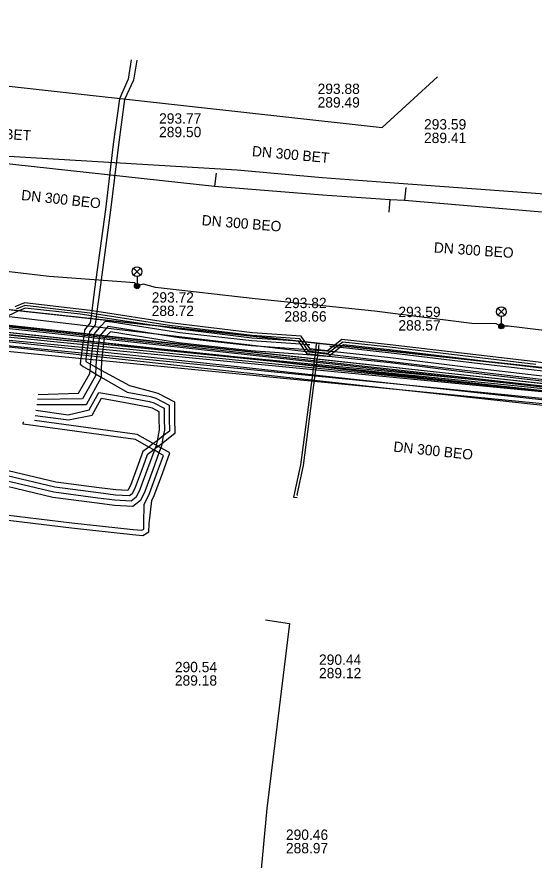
# Model space of a CAD drawing. Extents: x -595540 to -593988, y -1160850 to -1159202.
# Drawn here: x -594260.7 to -594220.6, y -1160072.1 to -1160006.7 of the extents above; entities that cross this region are included whole.
import ezdxf

# ---------------------------------------------------------------- set-up
doc = ezdxf.new("R2010")
doc.units = 0
for name, color, linetype in [('BVK-DESTOVA_popisy', 7, 'Continuous'), ('BVK-DESTOVA_trasa sítě', 7, 'Continuous'), ('BVK-SPLASKOVA_popisy', 7, 'Continuous'), ('BVK-SPLASKOVA_trasa sítě', 7, 'Continuous'), ('BVK-VODOVOD_trasa sítě', 7, 'Continuous'), ('BVK-VODOVOD_trasa zrušené sítě', 7, 'Continuous'), ('CETIN_kabel podzemní', 7, 'Continuous'), ('DSP-NN-TEPLARNY_kabel', 7, 'Continuous'), ('EON-NN_kabel', 7, 'Continuous'), ('EON-VN_kabel', 7, 'Continuous'), ('PODA_kabel optický', 7, 'Continuous'), ('QUANTCOM_kabel v kolektoru_kabelovodu', 7, 'Continuous'), ('SPLASKOVA_neprovozovaná  trasa sítě', 7, 'Continuous'), ('SPLASKOVA_popisy neprovozované sítě', 7, 'Continuous'), ('TEPLARNY-ELEKTRO_kabel', 7, 'Continuous'), ('TEPLARNY-HORKOVODY_trasa sítě', 7, 'Continuous'), ('TEPLARNY-HORKOVODY_trasa sítě obvodem', 7, 'Continuous'), ('TEPLARNY-TEPLOVODY_trasa sítě', 7, 'Continuous'), ('TSB_kabel VO', 7, 'Continuous'), ('TSB_kolektor', 7, 'Continuous'), ('TSB_lampy VO', 7, 'Continuous')]:
    doc.layers.add(name, color=color, linetype=linetype)

msp = doc.modelspace()

# ---------------------------------------------------------------- linework, layer by layer
at = {"layer": 'BVK-DESTOVA_popisy'}
for p, q in [((-594237.341, -1160012.842), (-594237.341, -1160012.842)), ((-594249.63, -1160015.138), (-594249.63, -1160015.138)), ((-594229.092, -1160015.593), (-594229.092, -1160015.593))]:
    msp.add_line(p, q, dxfattribs=at)
at = {"layer": 'BVK-DESTOVA_trasa sítě'}
for p, q in [((-594273.003, -1160016.836), (-594243.589, -1160018.584)), ((-594243.589, -1160018.584), (-594236.993, -1160019.18)), ((-594236.993, -1160019.18), (-594232.1, -1160019.541)), ((-594232.1, -1160019.541), (-594216.297, -1160020.708))]:
    msp.add_line(p, q, dxfattribs=at)
at = {"layer": 'BVK-SPLASKOVA_popisy'}
for p, q in [((-594250.202, -1160028.074), (-594250.202, -1160028.074)), ((-594239.916, -1160028.504), (-594239.916, -1160028.504)), ((-594231.078, -1160029.199), (-594231.078, -1160029.199))]:
    msp.add_line(p, q, dxfattribs=at)
at = {"layer": 'BVK-SPLASKOVA_trasa sítě'}
for p, q in [((-594265.896, -1160017.629), (-594245.332, -1160019.853)), ((-594245.332, -1160019.853), (-594236.972, -1160020.536)), ((-594230.605, -1160020.953), (-594215.177, -1160022.262))]:
    msp.add_line(p, q, dxfattribs=at)
msp.add_lwpolyline([(-594236.972, -1160020.536), (-594231.723, -1160020.88), (-594230.605, -1160020.953)], dxfattribs=at)
at = {"layer": 'BVK-VODOVOD_trasa sítě'}
msp.add_lwpolyline([(-594270.639, -1160031.714), (-594269.68, -1160031.8), (-594269.59, -1160030.29), (-594268.79, -1160030.37), (-594266.593, -1160030.615), (-594266.477, -1160030.628), (-594264.55, -1160030.84), (-594259.19, -1160031.41), (-594254.17, -1160031.94), (-594249.21, -1160032.49), (-594244.26, -1160033.01), (-594239.23, -1160033.59), (-594234.26, -1160034.15), (-594229.27, -1160034.72), (-594224.3, -1160035.24), (-594219.33, -1160035.76)], dxfattribs=at)
at = {"layer": 'BVK-VODOVOD_trasa zrušené sítě'}
msp.add_lwpolyline([(-594265.96, -1160030.68), (-594181.58, -1160039.85), (-594157.82, -1160042.55), (-594153.79, -1160043)], dxfattribs=at)
at = {"layer": 'CETIN_kabel podzemní'}
for points in [[(-594275.72, -1160012.23), (-594275.24, -1160011.16), (-594274.58, -1160010.63), (-594232.33, -1160015.32), (-594228.05, -1160011.4)], [(-594270.03, -1160028.93), (-594212.34, -1160035.71)]]:
    msp.add_lwpolyline(points, dxfattribs=at)
at = {"layer": 'DSP-NN-TEPLARNY_kabel'}
for points in [[(-594087.163, -1160131.663), (-594081.439, -1160132.3), (-594077.708, -1160097.829), (-594081.109, -1160097.46), (-594080.71, -1160093.783), (-594077.311, -1160094.152), (-594072.682, -1160051.269), (-594151.228, -1160042.465), (-594277.152, -1160029.774), (-594274.705, -1160009.372), (-594276.026, -1160009.204), (-594274.829, -1159999.518)], [(-594087.141, -1160131.465), (-594081.616, -1160132.079), (-594077.929, -1160098.007), (-594081.33, -1160097.638), (-594080.888, -1160093.562), (-594077.489, -1160093.931), (-594072.903, -1160051.451), (-594151.248, -1160042.664), (-594271.375, -1160030.557), (-594276.36, -1160076.505), (-594284.074, -1160147.539), (-594288.22, -1160147.049), (-594288.448, -1160148.755), (-594284.262, -1160149.285), (-594286.229, -1160167.438), (-594290.518, -1160166.974), (-594290.731, -1160168.788), (-594290.275, -1160168.836), (-594286.414, -1160169.302), (-594296.128, -1160258.71), (-594301.846, -1160311.412), (-594308.146, -1160310.714)]]:
    msp.add_lwpolyline(points, dxfattribs=at)
at = {"layer": 'EON-NN_kabel'}
for points in [[(-594251.368, -1160010.109), (-594251.615, -1160011.642), (-594252.303, -1160013.151), (-594252.783, -1160016.646), (-594253.384, -1160021.715), (-594254.231, -1160027.897), (-594254.457, -1160029.578), (-594254.484, -1160029.777), (-594254.511, -1160029.973), (-594254.596, -1160030.606), (-594255.029, -1160031.147), (-594255.049, -1160031.316), (-594255.299, -1160033.235), (-594255.318, -1160033.449), (-594254.935, -1160033.658), (-594254.532, -1160033.878), (-594254.111, -1160034.108), (-594251.917, -1160035.305), (-594250.205, -1160035.77), (-594249.733, -1160035.897), (-594248.443, -1160036.575), (-594248.443, -1160037.842), (-594248.404, -1160039.023), (-594249.425, -1160039.804), (-594249.7, -1160040.015), (-594249.954, -1160040.209), (-594250.047, -1160040.28), (-594250.548, -1160040.664), (-594250.874, -1160041.55), (-594251.482, -1160043.199), (-594251.722, -1160043.694), (-594251.917, -1160043.845), (-594253.012, -1160043.784), (-594254.322, -1160043.616), (-594257.715, -1160043.174), (-594261.981, -1160042.163)], [(-594251.79, -1160010.062), (-594252.033, -1160011.57), (-594252.699, -1160013.091), (-594253.179, -1160016.596), (-594253.78, -1160021.665), (-594254.627, -1160027.843), (-594254.853, -1160029.517), (-594254.88, -1160029.716), (-594254.906, -1160029.912), (-594254.978, -1160030.442), (-594255.413, -1160030.987), (-594255.446, -1160031.267), (-594255.697, -1160033.191), (-594255.716, -1160033.414), (-594255.74, -1160033.649), (-594255.521, -1160033.817), (-594254.979, -1160034.136), (-594254.559, -1160034.382), (-594254.115, -1160034.643), (-594252.112, -1160035.819), (-594250.294, -1160036.16), (-594249.88, -1160036.272), (-594248.843, -1160036.817), (-594248.843, -1160037.849), (-594248.811, -1160038.831), (-594249.305, -1160039.209), (-594249.788, -1160039.579), (-594250.08, -1160039.802), (-594250.426, -1160040.067), (-594250.882, -1160040.416), (-594251.249, -1160041.412), (-594251.851, -1160043.042), (-594252.041, -1160043.435), (-594252.975, -1160043.385), (-594254.271, -1160043.219), (-594257.643, -1160042.78), (-594261.884, -1160041.775)], [(-594214.591, -1160034.185), (-594220.648, -1160033.449), (-594231.721, -1160032.137), (-594235.455, -1160031.732), (-594236.138, -1160032.279), (-594236.566, -1160032.622), (-594237.291, -1160032.536), (-594237.489, -1160032.513), (-594237.927, -1160032.461), (-594238.166, -1160032.116), (-594238.604, -1160031.482), (-594242.396, -1160031.223), (-594248.8, -1160030.44), (-594254.457, -1160029.578), (-594254.853, -1160029.517), (-594254.968, -1160029.5), (-594260.058, -1160028.895), (-594260.801, -1160029.197)], [(-594220.435, -1160033.678), (-594231.744, -1160032.336), (-594235.398, -1160031.939), (-594235.87, -1160032.307), (-594236.333, -1160032.668), (-594236.528, -1160032.82), (-594237.316, -1160032.731), (-594237.514, -1160032.709), (-594238.04, -1160032.649), (-594238.127, -1160032.524), (-594238.421, -1160032.098), (-594238.714, -1160031.675), (-594242.414, -1160031.422), (-594248.815, -1160030.648), (-594254.484, -1160029.777), (-594254.88, -1160029.716), (-594254.995, -1160029.698), (-594260.03, -1160029.1), (-594260.72, -1160029.38)], [(-594217.431, -1160034.256), (-594231.767, -1160032.535), (-594235.326, -1160032.143), (-594235.578, -1160032.338), (-594236.038, -1160032.695), (-594236.483, -1160033.041), (-594237.343, -1160032.936), (-594237.542, -1160032.912), (-594238.154, -1160032.837), (-594238.386, -1160032.503), (-594238.679, -1160032.08), (-594238.828, -1160031.866), (-594242.432, -1160031.621), (-594248.674, -1160030.861), (-594254.511, -1160029.973), (-594254.906, -1160029.912), (-594255.751, -1160029.784), (-594260.002, -1160029.305), (-594260.639, -1160029.563), (-594263.797, -1160031.082)], [(-594259.005, -1160035.987), (-594255.871, -1160035.899), (-594254.999, -1160034.356), (-594254.979, -1160034.136), (-594254.95, -1160033.827), (-594254.935, -1160033.658), (-594254.901, -1160033.279), (-594254.652, -1160031.366), (-594254.645, -1160031.308), (-594254.156, -1160030.695), (-594253.778, -1160030.321), (-594253.255, -1160030.367), (-594248.03, -1160031.205), (-594242.45, -1160031.82), (-594238.679, -1160032.08), (-594238.421, -1160032.098), (-594238.166, -1160032.116), (-594237.948, -1160032.131)], [(-594217.548, -1160035.249), (-594225.718, -1160034.293), (-594231.724, -1160033.551), (-594236.201, -1160033.08), (-594237.35, -1160032.988), (-594237.55, -1160032.972), (-594238.477, -1160032.897), (-594242.522, -1160032.616), (-594248.138, -1160031.999), (-594253.4, -1160031.134), (-594253.88, -1160031.631), (-594254.105, -1160033.367), (-594254.111, -1160034.108), (-594254.115, -1160034.643), (-594254.115, -1160034.681), (-594255.287, -1160036.786), (-594259.115, -1160036.787)], [(-594217.501, -1160034.852), (-594225.67, -1160033.896), (-594231.679, -1160033.154), (-594236.038, -1160032.695), (-594236.164, -1160032.682), (-594236.333, -1160032.668), (-594237.297, -1160032.591), (-594237.496, -1160032.575), (-594238.127, -1160032.524), (-594238.386, -1160032.503), (-594238.447, -1160032.498), (-594242.486, -1160032.218), (-594248.084, -1160031.602), (-594253.569, -1160030.721), (-594253.601, -1160030.73), (-594254.262, -1160031.469), (-594254.503, -1160033.323), (-594254.532, -1160033.878), (-594254.559, -1160034.382), (-594254.567, -1160034.54), (-594255.569, -1160036.342), (-594259.06, -1160036.387)], [(-594237.438, -1160032.083), (-594237.469, -1160032.258), (-594237.48, -1160032.431), (-594237.489, -1160032.513), (-594237.496, -1160032.575), (-594237.499, -1160032.597), (-594237.514, -1160032.709), (-594237.542, -1160032.912), (-594237.55, -1160032.972), (-594237.749, -1160034.447), (-594238.659, -1160041.453), (-594239.207, -1160043.943), (-594238.929, -1160043.98)], [(-594237.242, -1160032.117), (-594237.271, -1160032.282), (-594237.28, -1160032.449), (-594237.291, -1160032.536), (-594237.297, -1160032.591), (-594237.301, -1160032.623), (-594237.316, -1160032.731), (-594237.343, -1160032.936), (-594237.35, -1160032.988), (-594237.551, -1160034.473), (-594238.461, -1160041.487), (-594238.965, -1160043.773), (-594238.903, -1160043.782)], [(-594236.401, -1160032.251), (-594236.138, -1160032.279), (-594235.87, -1160032.307), (-594235.578, -1160032.338), (-594231.634, -1160032.757), (-594225.622, -1160033.499), (-594217.454, -1160034.455)], [(-594259.175, -1160037.216), (-594256.687, -1160037.559), (-594255.052, -1160037.186), (-594254.308, -1160035.849), (-594252.182, -1160036.213), (-594250.384, -1160036.55), (-594250.026, -1160036.646), (-594249.243, -1160037.059), (-594249.243, -1160037.855), (-594249.214, -1160038.757), (-594249.305, -1160039.209), (-594249.425, -1160039.804), (-594249.48, -1160040.078), (-594249.499, -1160040.129), (-594249.639, -1160040.51), (-594250.123, -1160041.826), (-594250.745, -1160043.512), (-594251.082, -1160044.21), (-594251.662, -1160044.661), (-594253.085, -1160044.581), (-594254.425, -1160044.409), (-594257.859, -1160043.962), (-594262.174, -1160042.939)], [(-594259.229, -1160037.612), (-594256.65, -1160037.967), (-594254.817, -1160037.586), (-594254.096, -1160036.291), (-594252.253, -1160036.607), (-594250.473, -1160036.94), (-594250.173, -1160037.021), (-594249.643, -1160037.3), (-594249.643, -1160037.861), (-594249.615, -1160038.721), (-594249.788, -1160039.579), (-594249.858, -1160039.927), (-594249.868, -1160039.976), (-594249.954, -1160040.209), (-594249.991, -1160040.312), (-594250.498, -1160041.688), (-594251.114, -1160043.355), (-594251.402, -1160043.952), (-594251.789, -1160044.253), (-594253.048, -1160044.182), (-594254.374, -1160044.012), (-594257.787, -1160043.568), (-594262.077, -1160042.551)], [(-594272.152, -1160043.386), (-594270.681, -1160043.473), (-594268.513, -1160044.51), (-594265.808, -1160044.788), (-594256.383, -1160045.937), (-594251.64, -1160046.446), (-594250.975, -1160046.514), (-594250.821, -1160046.419), (-594250.807, -1160045.993), (-594250.78, -1160044.481), (-594250.763, -1160044.468), (-594250.376, -1160043.669), (-594249.748, -1160041.964), (-594249.286, -1160040.708), (-594249.639, -1160040.51), (-594249.991, -1160040.312), (-594250.047, -1160040.28), (-594250.426, -1160040.067), (-594251.469, -1160039.481), (-594260.174, -1160038.293), (-594260.149, -1160038.11)], [(-594271.712, -1160043.908), (-594270.787, -1160043.865), (-594268.623, -1160044.9), (-594265.852, -1160045.186), (-594256.429, -1160046.335), (-594251.682, -1160046.844), (-594250.879, -1160046.926), (-594250.429, -1160046.645), (-594250.407, -1160046.015), (-594250.194, -1160044.21), (-594250.008, -1160043.825), (-594249.372, -1160042.103), (-594248.792, -1160040.526), (-594249.499, -1160040.129), (-594249.7, -1160040.015), (-594249.858, -1160039.927), (-594250.08, -1160039.802), (-594251.323, -1160039.103), (-594259.284, -1160038.008)]]:
    msp.add_lwpolyline(points, dxfattribs=at)
at = {"layer": 'EON-VN_kabel'}
for points in [[(-594185.936, -1160039.069), (-594270.109, -1160030.971), (-594272.315, -1160030.682), (-594272.712, -1160030.63), (-594325.626, -1160023.698), (-594470.891, -1160006.17)], [(-594185.878, -1160038.605), (-594269.531, -1160030.626), (-594272.273, -1160030.268), (-594272.315, -1160030.682), (-594272.357, -1160031.083), (-594272.396, -1160031.465), (-594281.069, -1160115.973), (-594280.672, -1160116.014), (-594280.274, -1160116.055), (-594279.875, -1160116.095), (-594279.477, -1160116.136), (-594278.601, -1160116.226)], [(-594283.146, -1160159.642), (-594284.317, -1160159.512), (-594280.77, -1160124.827), (-594280.724, -1160124.376), (-594280.08, -1160118.083), (-594279.681, -1160118.124), (-594279.518, -1160116.533), (-594279.477, -1160116.136), (-594270.812, -1160031.709), (-594267.106, -1160032.072), (-594266.707, -1160032.111), (-594183.417, -1160040.258)], [(-594184.249, -1160039.689), (-594196.869, -1160038.577), (-594266.668, -1160031.706), (-594266.707, -1160032.111), (-594266.847, -1160033.577)]]:
    msp.add_lwpolyline(points, dxfattribs=at)
at = {"layer": 'PODA_kabel optický'}
msp.add_lwpolyline([(-594271.522, -1160029.628), (-594151.038, -1160042.937)], dxfattribs=at)
at = {"layer": 'QUANTCOM_kabel v kolektoru_kabelovodu'}
msp.add_lwpolyline([(-594271.636, -1160029.742), (-594181.175, -1160039.638)], dxfattribs=at)
at = {"layer": 'SPLASKOVA_neprovozovaná  trasa sítě'}
for p, q in [((-594245.203, -1160018.862), (-594245.332, -1160019.853)), ((-594230.507, -1160019.968), (-594230.605, -1160020.953)), ((-594231.788, -1160021.878), (-594231.723, -1160020.88)), ((-594241.375, -1160053.445), (-594239.519, -1160053.743)), ((-594239.519, -1160053.743), (-594241.283, -1160068.073)), ((-594241.283, -1160068.073), (-594243.197, -1160088.88))]:
    msp.add_line(p, q, dxfattribs=at)
at = {"layer": 'SPLASKOVA_popisy neprovozované sítě'}
for p, q in [((-594237.232, -1160056.134), (-594237.232, -1160056.134)), ((-594248.408, -1160056.704), (-594248.408, -1160056.704)), ((-594239.797, -1160069.692), (-594239.797, -1160069.692))]:
    msp.add_line(p, q, dxfattribs=at)
at = {"layer": 'TEPLARNY-ELEKTRO_kabel'}
for points in [[(-594087.163, -1160131.663), (-594081.439, -1160132.3), (-594077.708, -1160097.829), (-594081.109, -1160097.46), (-594080.71, -1160093.783), (-594077.311, -1160094.152), (-594072.682, -1160051.269), (-594151.228, -1160042.465), (-594277.152, -1160029.774), (-594274.705, -1160009.372), (-594276.026, -1160009.204), (-594274.829, -1159999.518)], [(-594087.141, -1160131.465), (-594081.616, -1160132.079), (-594077.929, -1160098.007), (-594081.33, -1160097.638), (-594080.888, -1160093.562), (-594077.489, -1160093.931), (-594072.903, -1160051.451), (-594151.248, -1160042.664), (-594271.375, -1160030.557), (-594276.36, -1160076.505), (-594284.074, -1160147.539), (-594288.22, -1160147.049), (-594288.448, -1160148.755), (-594284.262, -1160149.285), (-594286.229, -1160167.438), (-594290.518, -1160166.974), (-594290.731, -1160168.788), (-594290.275, -1160168.836), (-594286.414, -1160169.302), (-594296.128, -1160258.71), (-594301.846, -1160311.412), (-594308.146, -1160310.714)]]:
    msp.add_lwpolyline(points, dxfattribs=at)
at = {"layer": 'TEPLARNY-HORKOVODY_trasa sítě'}
msp.add_line((-594212.371, -1160035.981), (-594271.458, -1160029.587), dxfattribs=at)
at = {"layer": 'TEPLARNY-HORKOVODY_trasa sítě obvodem'}
for p, q in [((-594213.478, -1160034.604), (-594271.324, -1160028.344)), ((-594211.264, -1160037.358), (-594270.339, -1160030.966))]:
    msp.add_line(p, q, dxfattribs=at)
at = {"layer": 'TEPLARNY-TEPLOVODY_trasa sítě'}
msp.add_lwpolyline([(-594271.398, -1160029.508), (-594237.597, -1160033.199), (-594212.263, -1160035.965), (-594211.715, -1160030.835), (-594208.665, -1160031.167), (-594209.182, -1160036.205), (-594192.878, -1160037.961), (-594182.084, -1160039.123), (-594183.857, -1160054.582)], dxfattribs=at)
at = {"layer": 'TSB_kabel VO'}
msp.add_lwpolyline([(-594216.43, -1160031.45), (-594222.54, -1160030.69), (-594223.1, -1160030.71), (-594223.49, -1160030.52), (-594225.39, -1160030.5), (-594232.93, -1160029.55), (-594242.18, -1160028.59), (-594249.9, -1160027.7), (-594250.84, -1160027.44), (-594251.33, -1160027.59), (-594251.51, -1160027.34), (-594258.14, -1160026.85), (-594266.99, -1160025.82), (-594275.14, -1160024.83), (-594275.61, -1160024.94), (-594275.82, -1160024.72), (-594283.26, -1160024.01), (-594291.7, -1160023.07), (-594301.46, -1160021.92), (-594302.07, -1160022.03), (-594302.29, -1160021.79), (-594308.89, -1160021.23)], dxfattribs=at)
at = {"layer": 'TSB_kolektor'}
msp.add_lwpolyline([(-594182.766, -1160040.912), (-594264.573, -1160031.963), (-594264.673, -1160032.859), (-594267.535, -1160032.54), (-594267.436, -1160031.65), (-594268.089, -1160031.579), (-594267.776, -1160028.716), (-594222.651, -1160033.627), (-594216.404, -1160034.335)], dxfattribs=at)
at = {"layer": 'TSB_lampy VO'}
for p, q in [((-594251.605, -1160026.74), (-594251.075, -1160026.21)), ((-594251.605, -1160026.21), (-594251.075, -1160026.74)), ((-594251.605, -1160026.74), (-594251.075, -1160026.21)), ((-594251.605, -1160026.21), (-594251.075, -1160026.74)), ((-594251.34, -1160026.85), (-594251.34, -1160027.6)), ((-594251.34, -1160026.85), (-594251.34, -1160027.6)), ((-594223.365, -1160029.85), (-594222.835, -1160029.32)), ((-594223.365, -1160029.32), (-594222.835, -1160029.85)), ((-594223.365, -1160029.85), (-594222.835, -1160029.32)), ((-594223.365, -1160029.32), (-594222.835, -1160029.85)), ((-594223.1, -1160029.96), (-594223.1, -1160030.71)), ((-594223.1, -1160029.96), (-594223.1, -1160030.71))]:
    msp.add_line(p, q, dxfattribs=at)
for centre, radius in [((-594251.34, -1160026.475), 0.375), ((-594251.34, -1160026.475), 0.375), ((-594251.34, -1160027.6), 0.2), ((-594251.34, -1160027.6), 0.2), ((-594251.34, -1160027.6), 0.145), ((-594251.34, -1160027.6), 0.145), ((-594251.34, -1160027.6), 0.0876), ((-594251.34, -1160027.6), 0.0876), ((-594223.1, -1160029.585), 0.375), ((-594223.1, -1160029.585), 0.375), ((-594223.1, -1160030.71), 0.2), ((-594223.1, -1160030.71), 0.2), ((-594223.1, -1160030.71), 0.145), ((-594223.1, -1160030.71), 0.145), ((-594223.1, -1160030.71), 0.0876), ((-594223.1, -1160030.71), 0.0876)]:
    msp.add_circle(centre, radius, dxfattribs=at)

# ---------------------------------------------------------------- texts
at = {"layer": 'BVK-DESTOVA_popisy'}
for s, p in [('293.88', (-594237.341, -1160012.717)), ('289.49', (-594237.341, -1160013.767)), ('293.77', (-594249.63, -1160015.013)), ('293.59', (-594229.092, -1160015.468)), ('289.50', (-594249.63, -1160016.063)), ('289.41', (-594229.092, -1160016.518))]:
    msp.add_text(s, height=0.8, dxfattribs=at).set_placement(p)
for rotation, p in [(356.59922, (-594265.572, -1160015.976)), (354.83276, (-594242.455, -1160017.528))]:
    msp.add_text('DN 300 BET', height=0.8, rotation=rotation, dxfattribs=at).set_placement(p)
at = {"layer": 'BVK-SPLASKOVA_popisy'}
for rotation, p in [(353.84297, (-594260.346, -1160020.927)), (355.34843, (-594246.349, -1160022.879)), (356, (-594228.349, -1160024.996)), (354, (-594231.494, -1160040.415))]:
    msp.add_text('DN 300 BEO', height=0.8, rotation=rotation, dxfattribs=at).set_placement(p)
for s, p in [('293.72', (-594250.202, -1160028.874)), ('293.82', (-594239.916, -1160029.304)), ('288.72', (-594250.202, -1160029.914)), ('293.59', (-594231.078, -1160029.999)), ('288.66', (-594239.916, -1160030.344)), ('288.57', (-594231.078, -1160031.039))]:
    msp.add_text(s, height=0.8, dxfattribs=at).set_placement(p)
at = {"layer": 'SPLASKOVA_popisy neprovozované sítě'}
for s, p in [('290.44', (-594237.232, -1160056.934)), ('290.54', (-594248.408, -1160057.504)), ('289.12', (-594237.232, -1160057.974)), ('289.18', (-594248.408, -1160058.544)), ('290.46', (-594239.797, -1160070.492)), ('288.97', (-594239.797, -1160071.532))]:
    msp.add_text(s, height=0.8, dxfattribs=at).set_placement(p)

doc.saveas('drawing.dxf')
